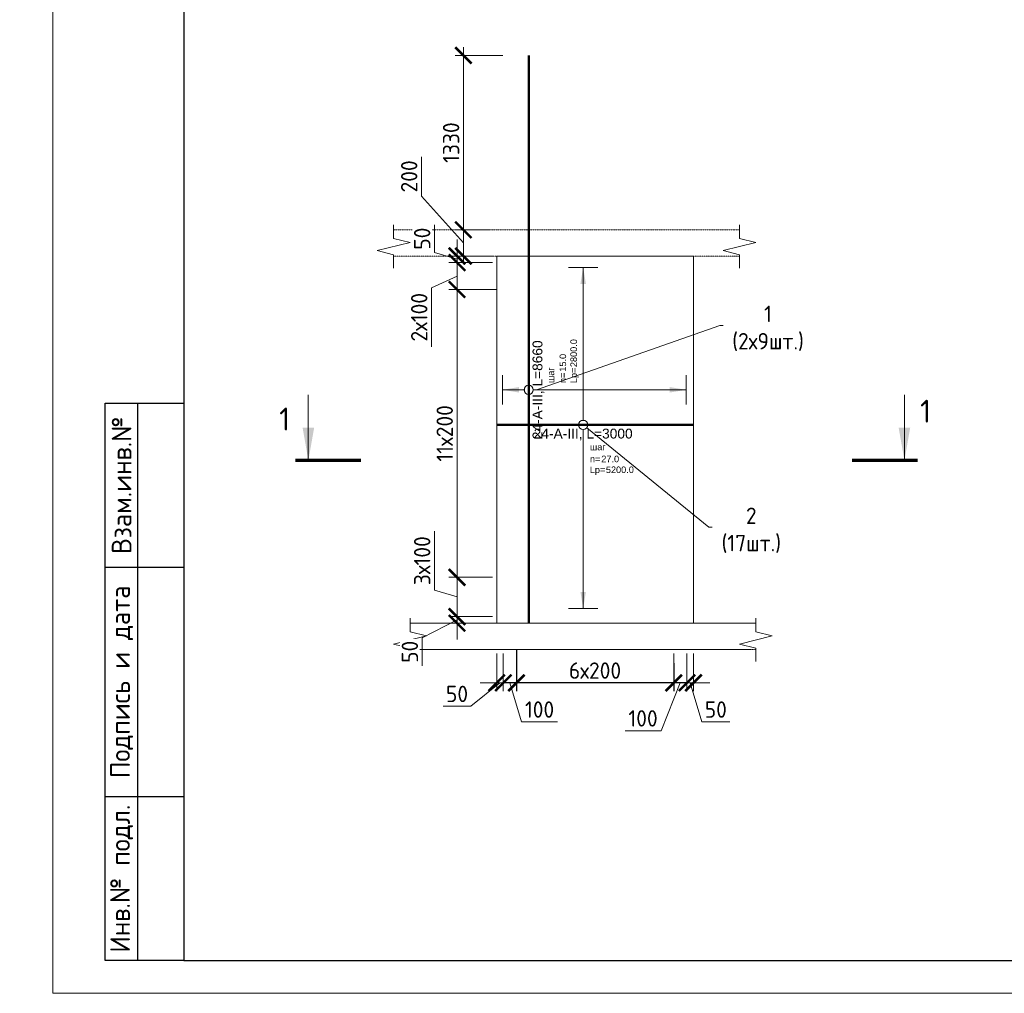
# Model space of a CAD drawing. Header units: millimetres. Extents: x 263826 to 1718326, y -423071 to 70137.
# Tile 309 of 486: x 587443 to 602453, y -265573 to -250723. Entities that reach past the tile are written whole.
import ezdxf
from ezdxf import colors
from ezdxf.entities.mleader import LeaderData, LeaderLine
from ezdxf.enums import TextEntityAlignment as Align
from ezdxf.math import Vec2, Vec3

# ---------------------------------------------------------------- set-up
doc = ezdxf.new("R2010")
doc.units = ezdxf.units.MM
doc.set_wipeout_variables(frame=1)
doc.linetypes.add('01 Штриховая _4 мм_', pattern=[6, 3.5, -2.5])
for name, color, linetype, lineweight in [('AF_Perekritie', 90, 'Continuous', 18), ('AF_Stena', 90, 'Continuous', 18), ('KR_Fundament', 253, 'Continuous', 18), ('АрмСтер', 2, 'Continuous', 50), ('Выноски', 20, 'Continuous', 20), ('подоснова', 151, 'Continuous', 5), ('размер', 1, 'Continuous', 25), ('РАЗМЕРЫ', 1, 'Continuous', 9), ('Текст', 7, 'Continuous', 25), ('ТОНКИЕ', 7, 'Continuous', 9)]:
    doc.layers.add(name, color=color, linetype=linetype, lineweight=lineweight)
doc.layers.add('PDF7_Text', color=7, linetype='Continuous')
doc.layers.add('ТОЛСТЫЕ_ОСНОВНЫЕ', color=6, linetype='Continuous')
doc.layers.add('АрмСтер_атрибуты', color=2, linetype='Continuous', lineweight=0, plot=False)
doc.styles.add('GOST-2.304_Type-B', font='GOST_Common.ttf')
doc.styles.add('PDF Times New Roman', font='times.ttf')
doc.styles.get("Standard").update_dxf_attribs({"font": 'arial.ttf'})
doc.styles.add('style1', font='GOST_Common.ttf', dxfattribs={"height": 500})
doc.styles.add('Аннотативный', font='arial.ttf')
doc.styles.add('ГОСТ', font='GOST_Common.ttf')
doc.dimstyles.new('мой 25', dxfattribs={"dimscale": 100, "dimtxt": 2.5, "dimasz": 2.5, "dimexe": 1.25, "dimexo": 0.625, "dimtad": 1, "dimdec": 0, "dimlfac": 0.5, "dimtxsty": 'GOST-2.304_Type-B', "dimblk": 'ARCHTICK', "dimcen": 2.5, "dimdle": 1.25, "dimaunit": 1, "dimadec": 1, "dimazin": 2, "dimtfac": 1, "dimtdec": 0, "dimtmove": 1, "dimatfit": 3, "dimfxl": 6, "dimfxlon": 1, "dimtfill": 1, "dimlwd": -1, "dimlwe": -1, "dimarcsym": 0})
doc.dimstyles.new('СПДС', dxfattribs={"dimscale": 100, "dimtxt": 2.5, "dimasz": 2.5, "dimexe": 1.25, "dimexo": 0, "dimtad": 1, "dimdec": 0, "dimtxsty": 'GOST-2.304_Type-B', "dimblk": 'ARCHTICK', "dimcen": 2.5, "dimdle": 2, "dimadec": 0, "dimazin": 2, "dimtfac": 0.75, "dimtdec": 0, "dimtmove": 1, "dimatfit": 3, "dimfxl": 1, "dimtolj": 1, "dimarcsym": 1})

# ---------------------------------------------------------------- blocks, each defined once
blk = doc.blocks.new('штамп кж1.1')
at = {"layer": 'PDF7_Text', "insert": (410912, -84467), "char_height": 180, "width": 6881.02, "attachment_point": 7, "style": 'PDF Times New Roman'}
blk.add_mtext('\\pi1015.18152;Жилой дом со встроенными помещениями \\P\\pi311.27381;общественно-делового и коммерческого назначения на \\P\\pi667.38051;первом этаже здания и встроенно-пристроенным \\P\\pi874.76335;поликлиническим учреждением (поз. 2.2-2.3)', dxfattribs=at)
at = {"layer": 'Текст', "color": 7, "insert": (411117, -81801), "char_height": 250, "attachment_point": 1, "style": 'ГОСТ'}
blk.add_mtext_dynamic_manual_height_columns('\\pi594.35517;{\\fTimes New Roman|b0|i0|c204|p18;\\C256;Строительство жилого комплекса со  встроенными помещениями \\P\\pi1441.86779;общественного-делового, коммерческого назначения и \\P\\pi41.3631;поликлиническим учреждением по адресу: г. Чита, ул. 1-я Коллективная}', width=11543.07, gutter_width=12.5, heights=[0], dxfattribs=at)
blk = doc.blocks.new('*U46')
at = {"layer": 'ТОЛСТЫЕ_ОСНОВНЫЕ'}
for p, q in [((8, 5), (8, 90)), ((8, 90), (20, 90)), ((13, 5), (13, 90)), ((8, 65), (20, 65)), ((8, 30), (20, 30)), ((20, 5), (8, 5))]:
    blk.add_line(p, q, dxfattribs=at)
at = {"layer": 'ТОЛСТЫЕ_ОСНОВНЫЕ', "color": 6}
blk.add_lwpolyline([(20, 5), (415, 5), (415, 292), (20, 292)], close=True, dxfattribs=at)
at = {"layer": 'ТОНКИЕ'}
blk.add_lwpolyline([(0, 0), (420, 0), (420, 297), (0, 297)], close=True, dxfattribs=at)
at = {"layer": 'Текст', "style": 'style1'}
for s, p in [('Взам.инв.№', (10.5, 77.5)), ('Подпись и дата', (10.5, 47.5)), ('Инв.№ подл.', (10.5, 17.5))]:
    blk.add_text(s, height=3, rotation=90, dxfattribs=at).set_placement(p, align=Align.MIDDLE)
blk = doc.blocks.new('_None')
blk = doc.blocks.new('*U63')
at = {"layer": 'РАЗМЕРЫ'}
for p, q in [((112.5, 1200), (-112.5, 1200)), ((112.5, -1400), (-112.5, -1400))]:
    blk.add_line(p, q, dxfattribs=at)
at = {"layer": 'РАЗМЕРЫ', "ltscale": 15}
blk.add_line((0, -1400), (0, 1200), dxfattribs=at)
at = {"layer": 'РАЗМЕРЫ'}
for points in [[(0, 1200), (20.9, 1074.8), (-20.9, 1074.8)], [(0, -1400), (20.9, -1274.8), (-20.9, -1274.8)]]:
    blk.add_solid(points, dxfattribs=at)
at = {"layer": 'АрмСтер_атрибуты', "color": 215, "ltscale": 15, "style": 'Аннотативный'}
for s, p in [('шаг', (51.4, -194.2)), ('n=', (51.4, -285.1)), ('Lр=', (50.2, -367.8))]:
    blk.add_text(s, height=50, dxfattribs=at).set_placement(p)
at = {"layer": 'АрмСтер_атрибуты', "style": 'Аннотативный', "flags": 8}
blk.add_attdef('ПОЗ', (110, 29.6), '', height=75, dxfattribs=at)
at = {"layer": 'АрмСтер_атрибуты', "flags": 9}
for tag, p in [('МАССА', (-1033.5, -10.5)), ('ОБОЗНАЧЕНИЕ', (-1033.5, -124.4))]:
    blk.add_attdef(tag, p, '', height=75, dxfattribs=at)
at = {"layer": 'АрмСтер_атрибуты', "color": 215, "style": 'Аннотативный'}
for tag, p, flags in [('ШАГ', (190.9, -194.2), 10), ('КОЛ', (138, -285.1), 8), ('ШИРИНА', (172.9, -367.8), 8)]:
    blk.add_attdef(tag, p, '', height=50, dxfattribs=dict(at, flags=flags))
at = {"linetype": 'Continuous', "lineweight": 0}
blk.add_wipeout([(35, 0), (28.3, 20.6), (10.8, 33.3), (-10.8, 33.3), (-28.3, 20.6), (-35, 0), (-28.3, -20.6), (-10.8, -33.3), (10.8, -33.3), (28.3, -20.6)], dxfattribs=at)
at = {"color": 0, "linetype": 'ByBlock', "lineweight": -2, "ltscale": 100}
blk.add_line((-657.5, 0), (842.5, 0), dxfattribs=at)
at = {"layer": 'РАЗМЕРЫ'}
blk.add_circle((0, 0), 35, dxfattribs=at)
at = {"layer": 'АрмСтер_атрибуты', "style": 'Аннотативный', "flags": 8}
blk.add_attdef('НАИМЕНОВАНИЕ', text='', height=75, dxfattribs=at).set_placement((0, -29.3), align=Align.TOP_CENTER)
blk = doc.blocks.new('*U564')
at = {"layer": 'РАЗМЕРЫ'}
for p, q in [((112.5, 200), (-112.5, 200)), ((112.5, -1200), (-112.5, -1200))]:
    blk.add_line(p, q, dxfattribs=at)
at = {"layer": 'РАЗМЕРЫ', "ltscale": 15}
blk.add_line((0, -1200), (0, 200), dxfattribs=at)
at = {"layer": 'РАЗМЕРЫ'}
for points in [[(0, 200), (20.9, 74.8), (-20.9, 74.8)], [(0, -1200), (20.9, -1074.8), (-20.9, -1074.8)]]:
    blk.add_solid(points, dxfattribs=at)
at = {"layer": 'АрмСтер_атрибуты', "color": 215, "ltscale": 15, "style": 'Аннотативный'}
for s, p in [('шаг', (51.4, -194.2)), ('n=', (51.4, -285.1)), ('Lр=', (50.2, -367.8))]:
    blk.add_text(s, height=50, dxfattribs=at).set_placement(p)
at = {"layer": 'АрмСтер_атрибуты', "style": 'Аннотативный', "flags": 8}
blk.add_attdef('ПОЗ', (110, 29.6), '', height=75, dxfattribs=at)
at = {"layer": 'АрмСтер_атрибуты', "flags": 9}
for tag, p in [('МАССА', (-2096, -10.5)), ('ОБОЗНАЧЕНИЕ', (-2096, -124.4))]:
    blk.add_attdef(tag, p, '', height=75, dxfattribs=at)
at = {"layer": 'АрмСтер_атрибуты', "color": 215, "style": 'Аннотативный'}
for tag, p, flags in [('ШАГ', (190.9, -194.2), 10), ('КОЛ', (138, -285.1), 8), ('ШИРИНА', (172.9, -367.8), 8)]:
    blk.add_attdef(tag, p, '', height=50, dxfattribs=dict(at, flags=flags))
at = {"linetype": 'Continuous', "lineweight": 0}
blk.add_wipeout([(35, 0), (28.3, 20.6), (10.8, 33.3), (-10.8, 33.3), (-28.3, 20.6), (-35, 0), (-28.3, -20.6), (-10.8, -33.3), (10.8, -33.3), (28.3, -20.6)], dxfattribs=at)
at = {"color": 0, "linetype": 'ByBlock', "lineweight": -2, "ltscale": 100}
blk.add_line((-1780, 0), (2550, 0), dxfattribs=at)
at = {"layer": 'РАЗМЕРЫ'}
blk.add_circle((0, 0), 35, dxfattribs=at)
at = {"layer": 'АрмСтер_атрибуты', "style": 'Аннотативный', "flags": 8}
blk.add_attdef('НАИМЕНОВАНИЕ', text='', height=75, dxfattribs=at).set_placement((0, -29.3), align=Align.TOP_CENTER)
blk = doc.blocks.new('_ArchTick')
at = {"color": 0, "linetype": 'ByBlock', "const_width": 0.15}
blk.add_lwpolyline([(-0.5, -0.5), (0.5, 0.5)], dxfattribs=at)
blk = doc.blocks.new('*D819')
at = {"layer": 'DEFPOINTS', "color": 0, "transparency": 16777216}
for p in [(597615, -260328), (597715, -260328), (597715, -260838)]:
    blk.add_point(p, dxfattribs=at)
at = {"layer": 'РАЗМЕРЫ', "color": 0, "linetype": 'Continuous', "transparency": 16777216}
for p, q in [((597615, -260391), (597615, -260963)), ((597715, -260391), (597715, -260963)), ((597615, -260838), (597365, -260838)), ((597615, -260838), (597715, -260838)), ((597615, -260838), (597715, -260838)), ((597665, -260838), (597843, -261432)), ((597715, -260838), (597965, -260838)), ((597843, -261432), (598268, -261432))]:
    blk.add_line(p, q, dxfattribs=at)
at = {"layer": 'РАЗМЕРЫ', "color": 0, "transparency": 16777216, "xscale": 250, "yscale": 250, "zscale": 250}
blk.add_blockref('_ArchTick', (597615, -260838), dxfattribs=at)
at = {"layer": 'РАЗМЕРЫ', "color": 0, "transparency": 16777216, "xscale": 250, "yscale": 250, "zscale": 250, "rotation": 180}
blk.add_blockref('_ArchTick', (597715, -260838), dxfattribs=at)
at = {"layer": 'РАЗМЕРЫ', "color": 0, "lineweight": 0, "transparency": 16777216, "insert": (598055, -261245), "char_height": 250, "attachment_point": 5, "style": 'GOST-2.304_Type-B', "bg_fill": 3, "box_fill_scale": 1.1, "bg_fill_color": 256, "bg_fill_true_color": 13158600, "bg_fill_transparency": 0}
blk.add_mtext('50', dxfattribs=at)
blk = doc.blocks.new('*D820')
at = {"layer": 'DEFPOINTS', "color": 0, "transparency": 16777216}
for p in [(594715, -260328), (594815, -260328), (594715, -260838)]:
    blk.add_point(p, dxfattribs=at)
at = {"layer": 'РАЗМЕРЫ', "color": 0, "linetype": 'Continuous', "transparency": 16777216}
for p, q in [((594715, -260391), (594715, -260963)), ((594815, -260391), (594815, -260963)), ((594765, -260838), (594322, -261195)), ((594715, -260838), (594465, -260838)), ((594815, -260838), (594715, -260838)), ((594815, -260838), (594715, -260838)), ((594815, -260838), (595065, -260838)), ((594322, -261195), (593897, -261195))]:
    blk.add_line(p, q, dxfattribs=at)
at = {"layer": 'РАЗМЕРЫ', "color": 0, "transparency": 16777216, "xscale": 250, "yscale": 250, "zscale": 250}
blk.add_blockref('_ArchTick', (594715, -260838), dxfattribs=at)
at = {"layer": 'РАЗМЕРЫ', "color": 0, "transparency": 16777216, "xscale": 250, "yscale": 250, "zscale": 250, "rotation": 180}
blk.add_blockref('_ArchTick', (594815, -260838), dxfattribs=at)
at = {"layer": 'РАЗМЕРЫ', "color": 0, "lineweight": 0, "transparency": 16777216, "insert": (594110, -261007), "char_height": 250, "attachment_point": 5, "style": 'GOST-2.304_Type-B', "bg_fill": 3, "box_fill_scale": 1.1, "bg_fill_color": 256, "bg_fill_true_color": 13158600, "bg_fill_transparency": 0}
blk.add_mtext('50', dxfattribs=at)
blk = doc.blocks.new('*D821')
at = {"layer": 'DEFPOINTS', "color": 0, "transparency": 16777216}
for p in [(595015, -260328), (597414, -260539), (595015, -260839)]:
    blk.add_point(p, dxfattribs=at)
at = {"layer": 'размер', "color": 0, "lineweight": -2, "transparency": 16777216}
for p, q in [((595015, -260328), (595015, -260964)), ((597414, -260539), (597414, -260964)), ((597614, -260839), (594815, -260839))]:
    blk.add_line(p, q, dxfattribs=at)
at = {"layer": 'размер', "color": 0, "lineweight": -2, "transparency": 16777216, "xscale": 250, "yscale": 250, "zscale": 250, "rotation": 180}
blk.add_blockref('_ArchTick', (595015, -260839), dxfattribs=at)
at = {"layer": 'размер', "color": 0, "lineweight": -2, "transparency": 16777216, "xscale": 250, "yscale": 250, "zscale": 250}
blk.add_blockref('_ArchTick', (597414, -260839), dxfattribs=at)
at = {"layer": 'размер', "color": 0, "transparency": 16777216, "insert": (596214, -260651), "char_height": 250, "attachment_point": 5, "style": 'GOST-2.304_Type-B'}
blk.add_mtext('\\A1;6х200', dxfattribs=at)
blk = doc.blocks.new('*D831')
at = {"layer": 'DEFPOINTS', "color": 0, "lineweight": 0, "transparency": 16777216}
for p in [(594207, -253928), (594676, -253928), (594676, -254328)]:
    blk.add_point(p, dxfattribs=at)
at = {"layer": 'РАЗМЕРЫ', "color": 0, "linetype": 'Continuous', "transparency": 16777216}
for p, q in [((593569, -253413), (593569, -252813)), ((594207, -254128), (593569, -253413)), ((594207, -254453), (594207, -253803)), ((594613, -253928), (594082, -253928)), ((594613, -254328), (594082, -254328))]:
    blk.add_line(p, q, dxfattribs=at)
at = {"layer": 'РАЗМЕРЫ', "color": 0, "transparency": 16777216, "xscale": 250, "yscale": 250, "zscale": 250}
for p, rotation in [((594207, -253928), 90), ((594207, -254328), 270)]:
    blk.add_blockref('_ArchTick', p, dxfattribs=dict(at, rotation=rotation))
at = {"layer": 'РАЗМЕРЫ', "color": 0, "lineweight": 0, "transparency": 16777216, "insert": (593381, -253113), "char_height": 250, "attachment_point": 5, "rotation": 90, "style": 'GOST-2.304_Type-B', "bg_fill": 3, "box_fill_scale": 1.1, "bg_fill_color": 256, "bg_fill_true_color": 13158600, "bg_fill_transparency": 0}
blk.add_mtext('200', dxfattribs=at)
blk = doc.blocks.new('*D823')
at = {"layer": 'DEFPOINTS', "color": 0, "transparency": 16777216}
for p in [(594207, -251268), (595323, -251268), (594676, -253928)]:
    blk.add_point(p, dxfattribs=at)
at = {"layer": 'РАЗМЕРЫ', "color": 0, "linetype": 'Continuous', "transparency": 16777216}
for p, q in [((594807, -251268), (594082, -251268)), ((594207, -254053), (594207, -251143)), ((594613, -253928), (594082, -253928))]:
    blk.add_line(p, q, dxfattribs=at)
at = {"layer": 'РАЗМЕРЫ', "color": 0, "transparency": 16777216, "xscale": 250, "yscale": 250, "zscale": 250}
for p, rotation in [((594207, -251268), 90), ((594207, -253928), 270)]:
    blk.add_blockref('_ArchTick', p, dxfattribs=dict(at, rotation=rotation))
at = {"layer": 'РАЗМЕРЫ', "color": 0, "lineweight": 0, "transparency": 16777216, "insert": (594020, -252598), "char_height": 250, "attachment_point": 5, "rotation": 90, "style": 'GOST-2.304_Type-B', "bg_fill": 3, "box_fill_scale": 1.1, "bg_fill_color": 256, "bg_fill_true_color": 13158600, "bg_fill_transparency": 0}
blk.add_mtext('1330', dxfattribs=at)
blk = doc.blocks.new('*D824')
at = {"layer": 'DEFPOINTS', "color": 0, "transparency": 16777216}
for p in [(594110, -254328), (594715, -254328), (594715, -254428)]:
    blk.add_point(p, dxfattribs=at)
at = {"layer": 'РАЗМЕРЫ', "color": 0, "linetype": 'Continuous', "transparency": 16777216}
for p, q in [((593766, -254275), (593766, -253850)), ((594110, -254328), (594110, -254078)), ((594110, -254378), (593766, -254275)), ((594652, -254328), (593985, -254328)), ((594110, -254428), (594110, -254328)), ((594110, -254428), (594110, -254328)), ((594652, -254428), (593985, -254428)), ((594110, -254428), (594110, -254678))]:
    blk.add_line(p, q, dxfattribs=at)
at = {"layer": 'РАЗМЕРЫ', "color": 0, "transparency": 16777216, "xscale": 250, "yscale": 250, "zscale": 250}
for p, rotation in [((594110, -254328), 270), ((594110, -254428), 90)]:
    blk.add_blockref('_ArchTick', p, dxfattribs=dict(at, rotation=rotation))
at = {"layer": 'РАЗМЕРЫ', "color": 0, "lineweight": 0, "transparency": 16777216, "insert": (593579, -254063), "char_height": 250, "attachment_point": 5, "rotation": 90, "style": 'GOST-2.304_Type-B', "bg_fill": 3, "box_fill_scale": 1.1, "bg_fill_color": 256, "bg_fill_true_color": 13158600, "bg_fill_transparency": 0}
blk.add_mtext('50', dxfattribs=at)
blk = doc.blocks.new('*D825')
at = {"layer": 'DEFPOINTS', "color": 0, "transparency": 16777216}
for p in [(594715, -254428), (594110, -254838), (594402, -254838)]:
    blk.add_point(p, dxfattribs=at)
at = {"layer": 'РАЗМЕРЫ', "color": 0, "linetype": 'Continuous', "transparency": 16777216}
for p, q in [((594110, -254303), (594110, -254963)), ((594652, -254428), (593985, -254428)), ((594110, -254633), (593722, -254812)), ((593722, -254812), (593722, -255712)), ((594340, -254838), (593985, -254838))]:
    blk.add_line(p, q, dxfattribs=at)
at = {"layer": 'РАЗМЕРЫ', "color": 0, "transparency": 16777216, "xscale": 250, "yscale": 250, "zscale": 250}
for p, rotation in [((594110, -254428), 90), ((594110, -254838), 270)]:
    blk.add_blockref('_ArchTick', p, dxfattribs=dict(at, rotation=rotation))
at = {"layer": 'РАЗМЕРЫ', "color": 0, "lineweight": 0, "transparency": 16777216, "insert": (593534, -255262), "char_height": 250, "attachment_point": 5, "rotation": 90, "style": 'GOST-2.304_Type-B', "bg_fill": 3, "box_fill_scale": 1.1, "bg_fill_color": 256, "bg_fill_true_color": 13158600, "bg_fill_transparency": 0}
blk.add_mtext('2х100', dxfattribs=at)
blk = doc.blocks.new('*D834')
at = {"layer": 'DEFPOINTS', "color": 0, "transparency": 16777216}
for p in [(594815, -260328), (595015, -260328), (595015, -260838)]:
    blk.add_point(p, dxfattribs=at)
at = {"layer": 'РАЗМЕРЫ', "color": 0, "linetype": 'Continuous', "transparency": 16777216}
for p, q in [((594815, -260391), (594815, -260963)), ((595015, -260391), (595015, -260963)), ((594690, -260838), (595140, -260838)), ((594915, -260838), (595093, -261432)), ((595093, -261432), (595643, -261432))]:
    blk.add_line(p, q, dxfattribs=at)
at = {"layer": 'РАЗМЕРЫ', "color": 0, "transparency": 16777216, "xscale": 250, "yscale": 250, "zscale": 250, "rotation": 180}
blk.add_blockref('_ArchTick', (594815, -260838), dxfattribs=at)
at = {"layer": 'РАЗМЕРЫ', "color": 0, "transparency": 16777216, "xscale": 250, "yscale": 250, "zscale": 250}
blk.add_blockref('_ArchTick', (595015, -260838), dxfattribs=at)
at = {"layer": 'РАЗМЕРЫ', "color": 0, "lineweight": 0, "transparency": 16777216, "insert": (595368, -261245), "char_height": 250, "attachment_point": 5, "style": 'GOST-2.304_Type-B', "bg_fill": 3, "box_fill_scale": 1.1, "bg_fill_color": 256, "bg_fill_true_color": 13158600, "bg_fill_transparency": 0}
blk.add_mtext('100', dxfattribs=at)
blk = doc.blocks.new('*D835')
at = {"layer": 'DEFPOINTS', "color": 0, "transparency": 16777216}
for p in [(597414, -260328), (597615, -260328), (597414, -260838)]:
    blk.add_point(p, dxfattribs=at)
at = {"layer": 'РАЗМЕРЫ', "color": 0, "linetype": 'Continuous', "transparency": 16777216}
for p, q in [((597414, -260391), (597414, -260963)), ((597615, -260391), (597615, -260963)), ((597514, -260838), (597221, -261568)), ((597740, -260838), (597289, -260838)), ((597221, -261568), (596671, -261568))]:
    blk.add_line(p, q, dxfattribs=at)
at = {"layer": 'РАЗМЕРЫ', "color": 0, "transparency": 16777216, "xscale": 250, "yscale": 250, "zscale": 250, "rotation": 180}
blk.add_blockref('_ArchTick', (597414, -260838), dxfattribs=at)
at = {"layer": 'РАЗМЕРЫ', "color": 0, "transparency": 16777216, "xscale": 250, "yscale": 250, "zscale": 250}
blk.add_blockref('_ArchTick', (597615, -260838), dxfattribs=at)
at = {"layer": 'РАЗМЕРЫ', "color": 0, "lineweight": 0, "transparency": 16777216, "insert": (596946, -261380), "char_height": 250, "attachment_point": 5, "style": 'GOST-2.304_Type-B', "bg_fill": 3, "box_fill_scale": 1.1, "bg_fill_color": 256, "bg_fill_true_color": 13158600, "bg_fill_transparency": 0}
blk.add_mtext('100', dxfattribs=at)
blk = doc.blocks.new('*D1753')
at = {"layer": 'DEFPOINTS', "color": 0, "transparency": 16777216}
for p in [(594110, -259828), (594715, -259828), (594715, -259928)]:
    blk.add_point(p, dxfattribs=at)
at = {"layer": 'РАЗМЕРЫ', "color": 0, "linetype": 'Continuous', "transparency": 16777216}
for p, q in [((594110, -259828), (594110, -259578)), ((594652, -259828), (593985, -259828)), ((594110, -259928), (594110, -259828)), ((594110, -259928), (594110, -259828)), ((594110, -259878), (593579, -260151)), ((594652, -259928), (593985, -259928)), ((594110, -259928), (594110, -260178)), ((593579, -260151), (593579, -260576))]:
    blk.add_line(p, q, dxfattribs=at)
at = {"layer": 'РАЗМЕРЫ', "color": 0, "transparency": 16777216, "xscale": 250, "yscale": 250, "zscale": 250}
for p, rotation in [((594110, -259828), 270), ((594110, -259928), 90)]:
    blk.add_blockref('_ArchTick', p, dxfattribs=dict(at, rotation=rotation))
at = {"layer": 'РАЗМЕРЫ', "color": 0, "lineweight": 0, "transparency": 16777216, "insert": (593391, -260364), "char_height": 250, "attachment_point": 5, "rotation": 90, "style": 'GOST-2.304_Type-B', "bg_fill": 3, "box_fill_scale": 1.1, "bg_fill_color": 256, "bg_fill_true_color": 13158600, "bg_fill_transparency": 0}
blk.add_mtext('50', dxfattribs=at)
blk = doc.blocks.new('*D1754')
at = {"layer": 'DEFPOINTS', "color": 0, "transparency": 16777216}
for p in [(594110, -259228), (594715, -259228), (594616, -259828)]:
    blk.add_point(p, dxfattribs=at)
at = {"layer": 'РАЗМЕРЫ', "color": 0, "linetype": 'Continuous', "transparency": 16777216}
for p, q in [((593766, -259425), (593766, -258525)), ((594652, -259228), (593985, -259228)), ((594110, -259953), (594110, -259103)), ((594110, -259528), (593766, -259425)), ((594553, -259828), (593985, -259828))]:
    blk.add_line(p, q, dxfattribs=at)
at = {"layer": 'РАЗМЕРЫ', "color": 0, "transparency": 16777216, "xscale": 250, "yscale": 250, "zscale": 250}
for p, rotation in [((594110, -259228), 90), ((594110, -259828), 270)]:
    blk.add_blockref('_ArchTick', p, dxfattribs=dict(at, rotation=rotation))
at = {"layer": 'РАЗМЕРЫ', "color": 0, "lineweight": 0, "transparency": 16777216, "insert": (593579, -258975), "char_height": 250, "attachment_point": 5, "rotation": 90, "style": 'GOST-2.304_Type-B', "bg_fill": 3, "box_fill_scale": 1.1, "bg_fill_color": 256, "bg_fill_true_color": 13158600, "bg_fill_transparency": 0}
blk.add_mtext('3х100', dxfattribs=at)
blk = doc.blocks.new('*D1755')
at = {"layer": 'DEFPOINTS', "color": 0, "transparency": 16777216}
for p in [(594110, -254838), (594775, -254838), (594684, -259228)]:
    blk.add_point(p, dxfattribs=at)
at = {"layer": 'РАЗМЕРЫ', "color": 0, "linetype": 'Continuous', "transparency": 16777216}
for p, q in [((594110, -259353), (594110, -254713)), ((594710, -254838), (593985, -254838)), ((594622, -259228), (593985, -259228))]:
    blk.add_line(p, q, dxfattribs=at)
at = {"layer": 'РАЗМЕРЫ', "color": 0, "transparency": 16777216, "xscale": 250, "yscale": 250, "zscale": 250}
for p, rotation in [((594110, -254838), 90), ((594110, -259228), 270)]:
    blk.add_blockref('_ArchTick', p, dxfattribs=dict(at, rotation=rotation))
at = {"layer": 'РАЗМЕРЫ', "color": 0, "lineweight": 0, "transparency": 16777216, "insert": (593923, -257033), "char_height": 250, "attachment_point": 5, "rotation": 90, "style": 'GOST-2.304_Type-B', "bg_fill": 3, "box_fill_scale": 1.1, "bg_fill_color": 256, "bg_fill_true_color": 13158600, "bg_fill_transparency": 0}
blk.add_mtext('11х200', dxfattribs=at)

msp = doc.modelspace()

# ---------------------------------------------------------------- hatches: boundary and pattern name
at = {"layer": 'Выноски'}
for points in [[(591843.95235, -257446.073), (591932.11584, -256946.07297), (591755.78885, -256946.07297)], [(600930.66263, -257446.073), (601018.82613, -256946.07297), (600842.49914, -256946.07297)]]:
    msp.add_hatch(color=256, dxfattribs=at).paths.add_polyline_path(points, flags=0)

# ---------------------------------------------------------------- linework, layer by layer
at = {"layer": 'AF_Perekritie', "linetype": '01 Штриховая _4 мм_', "lineweight": 9}
for p, q in [((598334.78089, -253928.08791, 3100), (593143.95192, -253928.08791, 3100)), ((598334.88011, -253928.08791, 3100), (598416.23648, -253928.08791, 3100)), ((598416.23648, -254328.08791, 3100), (598334.88011, -254328.08791, 3100)), ((598584.88011, -259928.08791, 3100), (598666.23648, -259928.08791, 3100)), ((598666.23648, -260328.08791, 3100), (598584.88011, -260328.08791, 3100))]:
    msp.add_line(p, q, dxfattribs=at)
at = {"layer": 'AF_Perekritie', "linetype": '01 Штриховая _4 мм_', "lineweight": 0}
msp.add_line((593143.95192, -254328.08791, 3100), (598334.78089, -254328.08791, 3100), dxfattribs=at)
at = {"layer": 'AF_Stena', "lineweight": 0}
for p, q in [((597214.731, -254328.08791, 3100), (594714.731, -254328.08791, 3100)), ((594714.731, -254328.08791, 3100), (594714.731, -259808.08791, 3100)), ((597714.731, -259808.08791, 3100), (597714.731, -254328.08791, 3100))]:
    msp.add_line(p, q, dxfattribs=at)
at = {"layer": 'AF_Stena', "lineweight": 20, "elevation": 3100}
for points in [[(593143.95192, -254003.08791), (593143.95192, -253853.08791)], [(598416.23648, -254003.08791), (598416.23648, -253853.08791)], [(593393.95192, -254120.58811), (592893.95192, -254245.58811)], [(593143.95192, -254003.08791), (593143.95192, -254058.08811)], [(593143.95192, -254058.08811), (593393.95192, -254120.58811)], [(598666.23648, -254120.58811), (598166.23648, -254245.58811)], [(598416.23648, -254003.08791), (598416.23648, -254058.08811)], [(598416.23648, -254058.08811), (598666.23648, -254120.58811)], [(592893.95192, -254245.58811), (593143.95192, -254308.08811)], [(598166.23648, -254245.58811), (598416.23648, -254308.08811)], [(593143.95192, -254308.08811), (593143.95192, -254363.08831)], [(593143.95192, -254363.08831), (593143.95192, -254513.08831)], [(598416.23648, -254308.08811), (598416.23648, -254363.08831)], [(598416.23648, -254363.08831), (598416.23648, -254513.08831)], [(593393.95192, -260003.08791), (593393.95192, -259853.08791)], [(598666.23648, -260003.08791), (598666.23648, -259853.08791)], [(593643.95192, -260120.58811), (593143.95192, -260245.58811)], [(593393.95192, -260003.08791), (593393.95192, -260058.08811)], [(593393.95192, -260058.08811), (593643.95192, -260120.58811)], [(598916.23648, -260120.58811), (598416.23648, -260245.58811)], [(598666.23648, -260003.08791), (598666.23648, -260058.08811)], [(598666.23648, -260058.08811), (598916.23648, -260120.58811)], [(593143.95192, -260245.58811), (593393.95192, -260308.08811)], [(598416.23648, -260245.58811), (598666.23648, -260308.08811)], [(593393.95192, -260308.08811), (593393.95192, -260363.08831)], [(593393.95192, -260363.08831), (593393.95192, -260513.08831)], [(598666.23648, -260308.08811), (598666.23648, -260363.08831)], [(598666.23648, -260363.08831), (598666.23648, -260513.08831)]]:
    msp.add_lwpolyline(points, dxfattribs=at)
at = {"layer": 'Выноски'}
for p, q in [((591840.81449, -257446.073, 3100), (591840.81449, -256446.07298, 3100)), ((600930.66263, -257446.073, 3100), (600930.66263, -256446.07294, 3100))]:
    msp.add_line(p, q, dxfattribs=at)
at = {"layer": 'Выноски', "elevation": 3100}
for points in [[(592643.95239, -257446.073, 50, 50, 0), (591643.95234, -257446.073, 50, 50, 0)], [(600130.66259, -257446.073, 50, 50, 0), (601130.66264, -257446.073, 50, 50, 0)]]:
    msp.add_lwpolyline(points, format="xyseb", dxfattribs=at)

# ---------------------------------------------------------------- block references
at = {"xscale": 100, "yscale": 100, "zscale": 100}
msp.add_blockref('*U46', (587946.49922, -265573.15111, 3100), dxfattribs=at)
at = {"layer": 'размер'}
for p in [(116435.21723, -178938.92976, 3100), (161542.0621, -178938.92976, 3100)]:
    msp.add_blockref('штамп кж1.1', p, dxfattribs=at)

# ---------------------------------------------------------------- texts
at = {"layer": 'Выноски', "style": 'GOST-2.304_Type-B'}
for height, p in [(350.00002, (601170.0297, -256869.2059, 3100)), (350.00001, (591398.70896, -256989.02172, 3100))]:
    msp.add_text('1', height=height, dxfattribs=at).set_placement(p)
at = {"layer": 'Текст', "color": 7, "char_height": 250, "attachment_point": 1, "style": 'ГОСТ'}
for s, insert in [('\\pi3500;{\\C0;\\P\\pi1309.09091;План пилонов} 6-13-го этажа{\\H1.83333x; }', (483420.8066, -263573.15111, 3100)), ('\\pi3500;{\\C256;\\P\\pi2159.09091;Пилон П1 (6-13 ЭТ)}', (527293.54168, -263573.15111, 3100)), ('\\pi3500;{\\C256;\\P\\pi2134.09091;Пилон П2 (6-13 ЭТ)}', (572400.38655, -263573.15111, 3100))]:
    msp.add_mtext_dynamic_manual_height_columns(s, width=7000, gutter_width=12.5, heights=[1500], dxfattribs=dict(at, insert=insert))

# ---------------------------------------------------------------- leaders
at = {"layer": 'подоснова'}
ml = msp.add_multileader_mtext('Standard', dxfattribs=at)
ml.set_content('1 (2х9шт.)', color=256, style='GOST-2.304_Type-B')
ml.set_leader_properties(color=256, linetype='ByLayer', lineweight=15)
ml.set_arrow_properties(name='NONE')
ml.build(insert=Vec2(0, 0))
ml.multileader.update_dxf_attribs({"text_left_attachment_type": 6, "text_right_attachment_type": 6, "dogleg_length": 10, "arrow_head_size": 18})
ctx = ml.context
ctx.base_point, ctx.char_height, ctx.arrow_head_size, ctx.landing_gap_size, ctx.plane_origin = Vec3(598125.97081, -255385.49784, 3100), 250, 18, 20, Vec3(594918.67662, -254052.41332, 3100)
ctx.left_attachment, ctx.right_attachment, ctx.text_align_type = 6, 6, 1
notes = []
notes.append((ctx, [(0, (1, 1, 0), (598115.97081, -255385.49784, 3100), (1, 0), 10, [(0, [(595322.56981, -256368.08791, 3100)], 0, [])])]))
ctx.mtext.insert, ctx.mtext.width, ctx.mtext.alignment, ctx.mtext.flow_direction = Vec3(598851.27384, -255085.49784, 3100), 22.8977991, 2, 5
ml = msp.add_multileader_mtext('Standard', dxfattribs=at)
ml.set_content('2 (17шт.)', color=256, style='GOST-2.304_Type-B')
ml.set_leader_properties(color=256, linetype='ByLayer', lineweight=15)
ml.set_arrow_properties(name='NONE')
ml.build(insert=Vec2(0, 0))
ml.multileader.update_dxf_attribs({"text_left_attachment_type": 6, "text_right_attachment_type": 6, "dogleg_length": 10, "arrow_head_size": 18})
ctx = ml.context
ctx.base_point, ctx.char_height, ctx.arrow_head_size, ctx.landing_gap_size, ctx.plane_origin = Vec3(597958.41601, -258464.60136, 3100), 250, 18, 20, Vec3(595192.56341, -257093.43125, 3100)
ctx.left_attachment, ctx.right_attachment, ctx.text_align_type = 6, 6, 1
notes.append((ctx, [(0, (1, 1, 0), (597948.41601, -258464.60136, 3100), (1, 0), 10, [(0, [(596033.14837, -256902.46876, 3100)], 0, [])])]))
ctx.mtext.insert, ctx.mtext.width, ctx.mtext.alignment, ctx.mtext.flow_direction = Vec3(598596.21904, -258164.60136, 3100), 22.8977991, 2, 5
for ctx, leaders in notes:
    for number, flags, end, landing, length, lines in leaders:
        leader = LeaderData()
        leader.index, (leader.has_last_leader_line, leader.has_dogleg_vector, leader.attachment_direction) = number, flags
        leader.last_leader_point, leader.dogleg_vector, leader.dogleg_length = Vec3(end), Vec3(landing), length
        for number, points, colour, breaks in lines:
            line = LeaderLine()
            line.index, line.vertices, line.color, line.breaks = number, Vec3.list(points), colors.encode_raw_color(colour), breaks
            leader.lines.append(line)
        ctx.leaders.append(leader)

# ---------------------------------------------------------------- next in the draw order: block references
at = {"layer": 'АрмСтер', "ltscale": 15}
ref = msp.add_blockref('*U63', (596033.14837, -256902.46876, 3100), dxfattribs=dict(at, xscale=2, yscale=2, zscale=2))
ref.add_attrib('НАИМЕНОВАНИЕ', '24-A-III, L=3000', dxfattribs={"layer": 'АрмСтер_атрибуты', "height": 150, "style": 'Аннотативный', "flags": 8}).set_placement((596033.14837, -256961.14644, 3100), align=Align.TOP_CENTER)
ref.add_attrib('КОЛ', '27.0', (596309.24598, -257472.71917, 3100), dxfattribs={"layer": 'АрмСтер_атрибуты', "color": 215, "height": 100, "style": 'Аннотативный', "flags": 8})
ref.add_attrib('ШИРИНА', '5200.0', (596378.91814, -257638.06753, 3100), dxfattribs={"layer": 'АрмСтер_атрибуты', "color": 215, "height": 100, "style": 'Аннотативный', "flags": 8})

# ---------------------------------------------------------------- next in the draw order: dimensions: what is measured, and where the dimension line sits
at = {"layer": 'РАЗМЕРЫ', "color": 146, "lineweight": 0, "true_color": 0x006272}
dim = msp.add_linear_dim(base=(594714.72954, -260838.47402, 3100), p1=(594814.71733, -260328.08791, 3100), p2=(594714.72954, -260328.08791, 3100), dimstyle='мой 25', dxfattribs=at)
dim.commit()
dim.dimension.update_dxf_attribs({"geometry": '*D820', "text_midpoint": (594259.91341, -261194.55398, 3100), "dimtype": 160})
dim = msp.add_linear_dim(base=(597714.731, -260838.47402, 3100), p1=(597614.74314, -260328.08791, 3100), p2=(597714.731, -260328.08791, 3100), angle=180, dimstyle='мой 25', dxfattribs=at)
dim.commit()
dim.dimension.update_dxf_attribs({"geometry": '*D819', "text_midpoint": (597905.36207, -261244.72402, 3100)})

# ---------------------------------------------------------------- next in the draw order: linework, layer by layer
at = {"layer": 'AF_Stena', "lineweight": 0}
for p, q in [((594714.731, -254328.08791, 3100), (594714.731, -259928.08791, 3100)), ((597714.731, -259928.08791, 3100), (597714.731, -254328.08791, 3100))]:
    msp.add_line(p, q, dxfattribs=at)
at = {"layer": 'KR_Fundament', "lineweight": 9}
msp.add_line((593393.95192, -260328.08791, 3100), (598584.78089, -260328.08791, 3100), dxfattribs=at)

# ---------------------------------------------------------------- next in the draw order: block references
at = {"layer": 'АрмСтер', "ltscale": 15}
ref = msp.add_blockref('*U564', (595202.83939, -256368.08791, 3100), dxfattribs=dict(at, xscale=2, yscale=2, zscale=2, rotation=90))
ref.add_attrib('НАИМЕНОВАНИЕ', '24-A-III, L=8660', dxfattribs={"layer": 'АрмСтер_атрибуты', "height": 150, "rotation": 90, "style": 'Аннотативный', "flags": 8}).set_placement((595261.51707, -256368.08791, 3100), align=Align.TOP_CENTER)
ref.add_attrib('КОЛ', '15.0', (595773.0898, -256091.9903, 3100), dxfattribs={"layer": 'АрмСтер_атрибуты', "color": 215, "height": 100, "rotation": 90, "style": 'Аннотативный', "flags": 8})
ref.add_attrib('ШИРИНА', '2800.0', (595938.43815, -256022.31814, 3100), dxfattribs={"layer": 'АрмСтер_атрибуты', "color": 215, "height": 100, "rotation": 90, "style": 'Аннотативный', "flags": 8})

# ---------------------------------------------------------------- next in the draw order: dimensions: what is measured, and where the dimension line sits
at = {"layer": 'размер', "color": 146, "true_color": 0x006272}
dim = msp.add_linear_dim(base=(595015.04127, -260838.94981, 3100), p1=(597413.93792, -260539.01231, 3100), p2=(595015.04127, -260328.08791, 3100), text='6х200', dimstyle='СПДС', dxfattribs=at)
dim.commit()
dim.dimension.update_dxf_attribs({"geometry": '*D821', "text_midpoint": (596214.4896, -260651.44981, 3100)})

# ---------------------------------------------------------------- next in the draw order: linework, layer by layer
at = {"layer": 'AF_Stena', "lineweight": 0}
for p, q in [((597714.731, -254328.08791, 3100), (594714.731, -254328.08791, 3100)), ((594714.731, -259928.08791, 3100), (597714.731, -259928.08791, 3100))]:
    msp.add_line(p, q, dxfattribs=at)
at = {"layer": 'KR_Fundament', "lineweight": 0}
for p in [(598666.23648, -259928.08791, 3100), (598584.78089, -259928.08791, 3100)]:
    msp.add_line(p, (593393.95192, -259928.08791, 3100), dxfattribs=at)

# ---------------------------------------------------------------- next in the draw order: dimensions: what is measured, and where the dimension line sits
at = {"layer": 'РАЗМЕРЫ', "color": 146, "lineweight": 0, "true_color": 0x006272}
dim = msp.add_linear_dim(base=(595015.04127, -260838.47402, 3100), p1=(594814.71733, -260328.08791, 3100), p2=(595015.04127, -260328.08791, 3100), dimstyle='мой 25', dxfattribs=at)
dim.commit()
dim.dimension.update_dxf_attribs({"geometry": '*D834', "text_midpoint": (595155.5043, -261244.72402, 3100)})
dim = msp.add_linear_dim(base=(597413.93792, -260838.47402, 3100), p1=(597614.74314, -260328.08791, 3100), p2=(597413.93792, -260328.08791, 3100), angle=180, dimstyle='мой 25', dxfattribs=at)
dim.commit()
dim.dimension.update_dxf_attribs({"geometry": '*D835', "text_midpoint": (597158.92928, -261567.92444, 3100), "dimtype": 160})

# ---------------------------------------------------------------- next in the draw order: block references
at = {"layer": 'размер'}
msp.add_blockref('штамп кж1.1', (72562.48214, -178938.92976, 3100), dxfattribs=at)

# ---------------------------------------------------------------- next in the draw order: dimensions: what is measured, and where the dimension line sits
at = {"layer": 'РАЗМЕРЫ', "color": 146, "lineweight": 0}
dim = msp.add_linear_dim(base=(594207.28723, -253928.08791, 3100), p1=(594675.96144, -254328.08791, 3100), p2=(594675.96144, -253928.08791, 3100), angle=90, dimstyle='мой 25', dxfattribs=at)
dim.commit()
dim.dimension.update_dxf_attribs({"geometry": '*D831', "text_midpoint": (593568.73122, -253350.84032, 3100), "dimtype": 160})

# ---------------------------------------------------------------- next in the draw order: dimensions: what is measured, and where the dimension line sits
at = {"layer": 'РАЗМЕРЫ', "color": 146, "lineweight": 0, "true_color": 0x006272}
dim = msp.add_linear_dim(base=(594207.28723, -251268.08791, 3100), p1=(594675.96144, -253928.08791, 3100), p2=(595322.56981, -251268.08791, 3100), angle=90, dimstyle='мой 25', dxfattribs=at)
dim.commit()
dim.dimension.update_dxf_attribs({"geometry": '*D823', "text_midpoint": (594019.78723, -252598.08791, 3100)})
dim = msp.add_linear_dim(base=(594110.01227, -259828.23953, 3100), p1=(594714.731, -259928.08791, 3100), p2=(594714.731, -259828.23953, 3100), angle=90, dimstyle='мой 25', dxfattribs=at)
dim.commit()
dim.dimension.update_dxf_attribs({"geometry": '*D1753', "text_midpoint": (593578.76227, -260213.96906, 3100), "dimtype": 160})

# ---------------------------------------------------------------- next in the draw order: dimensions: what is measured, and where the dimension line sits
dim = msp.add_linear_dim(base=(594110.01227, -254328.08791, 3100), p1=(594714.731, -254428.23953, 3100), p2=(594714.731, -254328.08791, 3100), angle=90, dimstyle='мой 25', dxfattribs=at)
dim.commit()
dim.dimension.update_dxf_attribs({"geometry": '*D824', "text_midpoint": (593578.76227, -254212.53872, 3100)})
dim = msp.add_linear_dim(base=(594110.01227, -259228.23953, 3100), p1=(594615.72435, -259828.23953, 3100), p2=(594714.731, -259228.23953, 3100), angle=90, text='3х100', dimstyle='мой 25', dxfattribs=at)
dim.commit()
dim.dimension.update_dxf_attribs({"geometry": '*D1754', "text_midpoint": (593578.76227, -259362.61453, 3100)})

# ---------------------------------------------------------------- next in the draw order: dimensions: what is measured, and where the dimension line sits
dim = msp.add_linear_dim(base=(594110.01227, -254838.08791, 3100), p1=(594714.731, -254428.23953, 3100), p2=(594402.31013, -254838.08791, 3100), angle=90, text='2х100', dimstyle='мой 25', dxfattribs=at)
dim.commit()
dim.dimension.update_dxf_attribs({"geometry": '*D825', "text_midpoint": (593721.5701, -254874.00796, 3100), "dimtype": 160})

# ---------------------------------------------------------------- next in the draw order: dimensions: what is measured, and where the dimension line sits
dim = msp.add_linear_dim(base=(594110.01227, -254838.08791, 3100), p1=(594684.10374, -259228.23953, 3100), p2=(594774.731, -254838.08791, 3100), angle=90, text='11х200', dimstyle='мой 25', dxfattribs=at)
dim.commit()
dim.dimension.update_dxf_attribs({"geometry": '*D1755', "text_midpoint": (593922.51227, -257033.16372, 3100)})

# ---------------------------------------------------------------- next in the draw order: texts
at = {"ltscale": 100, "char_height": 250, "width": 17398.1240905, "attachment_point": 1, "style": 'GOST-2.304_Type-B'}
for insert in [(521291.13242, -255917.83127, 3100), (566397.97729, -255917.83127, 3100)]:
    msp.add_mtext('\\pi-750,l750,t750,5000;1.^IОбщие примечания см. лист 1\\P2.^IШпильки поз.3 устанавливать с шагом 400 по вертикали и с шагом  400 по горизонтали .\\P3.^IАрмирование пилонов  выполнять отдельными стержнями. Арматуру вязать вязальной проволокой в каждом пересечении.\\P{\\C7;4.^IДиаметр оправки стержня при d<20мм - 5d, при d≥20мм - 8d}', dxfattribs=dict(at, insert=insert))

doc.saveas('drawing.dxf')
